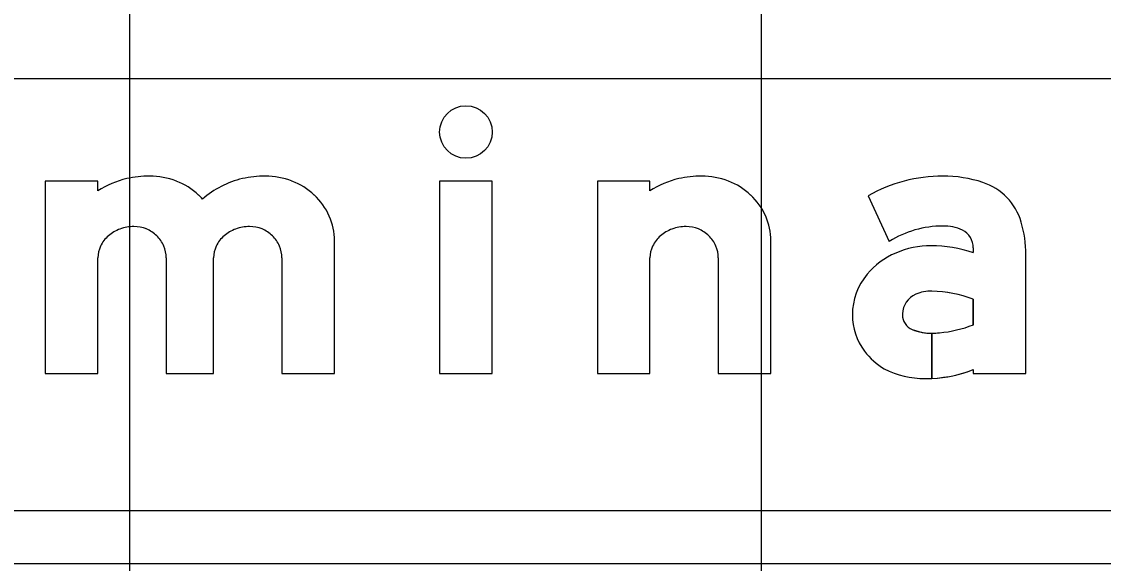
# Model space of a CAD drawing. Extents: x 1797809 to 2198143, y 249608 to 1237864.
# Drawn here: x 2196828.364 to 2196831.789, y 1237304.572 to 1237306.287 of the extents above; entities that cross this region are included whole.
import ezdxf

# ---------------------------------------------------------------- set-up
doc = ezdxf.new("R2010")
doc.units = 0
for name, color, linetype in [('GSBWFILL', 7, 'Continuous'), ('GSCOLORFILL', 7, 'Continuous'), ('GSOUTLINE', 7, 'Continuous'), ('GSSHT', 7, 'Continuous')]:
    doc.layers.add(name, color=color, linetype=linetype)

msp = doc.modelspace()

# ---------------------------------------------------------------- linework, layer by layer
at = {"layer": 'GSBWFILL'}
msp.add_line((2196830.5699, 1237305.539), (2196830.5699, 1237305.1738), dxfattribs=at)
for points in [[(2196828.6052, 1237305.7515), (2196828.6052, 1237305.7816), (2196828.4387, 1237305.7816), (2196828.4387, 1237305.1738), (2196828.6052, 1237305.1738), (2196828.6052, 1237305.539)], [(2196830.3534, 1237305.7515), (2196830.3534, 1237305.7816), (2196830.1869, 1237305.7816), (2196830.1869, 1237305.1738), (2196830.3534, 1237305.1738), (2196830.3534, 1237305.539)], [(2196831.0445, 1237305.7357), (2196831.1114, 1237305.5914)], [(2196829.1879, 1237305.539), (2196829.1879, 1237305.1738), (2196829.3544, 1237305.1738), (2196829.3544, 1237305.5938)], [(2196830.5699, 1237305.1738), (2196830.7364, 1237305.1738), (2196830.7364, 1237305.5938)], [(2196828.8216, 1237305.539), (2196828.8216, 1237305.1738), (2196828.9715, 1237305.1738), (2196828.9715, 1237305.539)], [(2196831.3774, 1237305.5711), (2196831.3774, 1237305.5558)], [(2196831.3774, 1237305.1855), (2196831.3774, 1237305.1738), (2196831.5439, 1237305.1738), (2196831.5439, 1237305.5495)], [(2196831.3774, 1237305.4084), (2196831.3774, 1237305.3275)], [(2196831.2463, 1237305.1577), (2196831.2463, 1237305.3006)], [(2196831.2463, 1237305.3006), (2196831.2463, 1237305.1577)]]:
    msp.add_lwpolyline(points, dxfattribs=at)
msp.add_lwpolyline([(2196829.6874, 1237305.1738), (2196829.8539, 1237305.1738), (2196829.8539, 1237305.7816), (2196829.6874, 1237305.7816)], close=True, dxfattribs=at)
msp.add_circle((2196829.7707, 1237305.9377), 0.0833, dxfattribs=at)
for centre, radius, start, end in [((2196828.7662, 1237305.4986), 0.2998, 103.4695, 122.4943), ((2196828.7691, 1237305.4652), 0.333, 90, 102.6043), ((2196828.7691, 1237305.5638), 0.2344, 68.8636, 90), ((2196828.7747, 1237305.5784), 0.2187, 46.975, 68.8636), ((2196829.1325, 1237305.4986), 0.2998, 103.4695, 130.8207), ((2196829.1354, 1237305.4652), 0.333, 90, 102.6043), ((2196829.1354, 1237305.5638), 0.2344, 68.8636, 90), ((2196829.141, 1237305.5784), 0.2187, 46.975, 68.8636), ((2196830.5145, 1237305.4986), 0.2998, 103.4695, 122.4943), ((2196830.5173, 1237305.4652), 0.333, 90, 102.6043), ((2196830.5173, 1237305.5638), 0.2344, 68.8636, 90), ((2196830.523, 1237305.5784), 0.2187, 46.975, 68.8636), ((2196831.2807, 1237305.321), 0.4772, 90, 119.6631), ((2196831.2807, 1237305.3907), 0.4075, 71.834, 90), ((2196831.3493, 1237305.5999), 0.1873, 16.3165, 71.834), ((2196828.7834, 1237305.5878), 0.206, 41.9749, 46.975), ((2196829.1497, 1237305.5878), 0.206, 23.9317, 46.975), ((2196830.5317, 1237305.5878), 0.206, 23.9317, 46.975), ((2196829.1633, 1237305.5938), 0.1912, 0, 23.9317), ((2196830.5452, 1237305.5938), 0.1912, 0, 23.9317), ((2196831.177, 1237305.5495), 0.3669, 0, 16.3165), ((2196828.7052, 1237305.5326), 0.1015, 131.0076, 154.5283), ((2196828.7138, 1237305.5227), 0.1146, 109.8074, 131.0076), ((2196828.7194, 1237305.5072), 0.1311, 90, 109.8074), ((2196828.7194, 1237305.5331), 0.1052, 68.0808, 90), ((2196828.7205, 1237305.536), 0.1021, 45.8298, 68.0808), ((2196828.7223, 1237305.5378), 0.0995, 23.0928, 45.8298), ((2196829.0715, 1237305.5326), 0.1015, 131.0076, 154.5283), ((2196829.0801, 1237305.5227), 0.1146, 109.8074, 131.0076), ((2196829.0857, 1237305.5072), 0.1311, 90, 109.8074), ((2196829.0857, 1237305.5331), 0.1052, 68.0808, 90), ((2196829.0868, 1237305.536), 0.1021, 45.8298, 68.0808), ((2196829.0886, 1237305.5378), 0.0995, 23.0928, 45.8298), ((2196830.4534, 1237305.5326), 0.1015, 131.0076, 154.5283), ((2196830.462, 1237305.5227), 0.1146, 109.8074, 131.0076), ((2196830.4676, 1237305.5072), 0.1311, 90, 109.8074), ((2196830.4676, 1237305.5331), 0.1052, 68.0808, 90), ((2196830.4688, 1237305.536), 0.1021, 45.8298, 68.0808), ((2196830.4706, 1237305.5378), 0.0995, 23.0928, 45.8298), ((2196831.2807, 1237305.321), 0.319, 90, 122.0567), ((2196831.2867, 1237305.5141), 0.1261, 63.6188, 92.7072), ((2196831.315, 1237305.5711), 0.0624, 360, 63.6188), ((2196828.6919, 1237305.539), 0.0867, 154.5283, 180), ((2196828.7251, 1237305.539), 0.0965, 0, 23.0928), ((2196829.0582, 1237305.539), 0.0867, 154.5283, 180), ((2196829.0914, 1237305.539), 0.0965, 0, 23.0928), ((2196830.4401, 1237305.539), 0.0867, 154.5283, 180), ((2196830.4733, 1237305.539), 0.0965, 0, 23.0928), ((2196831.2439, 1237305.2921), 0.2855, 90, 113.1768), ((2196831.2439, 1237305.1572), 0.4203, 71.4755, 90), ((2196831.2243, 1237305.3346), 0.2387, 112.8774, 140.1871), ((2196831.1949, 1237305.359), 0.2005, 140.1871, 180), ((2196831.2234, 1237305.3592), 0.0708, 113.408, 177.7075), ((2196831.2431, 1237305.3137), 0.1204, 88.6403, 113.408), ((2196831.2343, 1237305.0249), 0.4093, 69.5454, 88.375), ((2196831.1861, 1237305.359), 0.1916, 180, 216.8494), ((2196831.228, 1237305.359), 0.0754, 177.7075, 180), ((2196831.2026, 1237305.359), 0.0499, 180, 247.966), ((2196831.2463, 1237305.4671), 0.1665, 247.966, 270), ((2196831.2463, 1237305.4671), 0.1665, 270.0143, 278.1886), ((2196831.2366, 1237305.6856), 0.3848, 274.983, 291.4646), ((2196831.2031, 1237305.3718), 0.2129, 216.8494, 239.6064), ((2196831.2249, 1237305.4437), 0.2865, 243.1197, 270), ((2196831.2249, 1237305.5821), 0.4249, 272.8914, 291.0305), ((2196831.2249, 1237305.5821), 0.4249, 270, 272.8858)]:
    msp.add_arc(centre, radius, start, end, dxfattribs=at)
at = {"layer": 'GSCOLORFILL'}
for p, q in [((2196830.5699, 1237305.539), (2196830.5699, 1237305.1738)), ((2196833.9105, 1237304.7389), (2196819.2519, 1237304.7389)), ((2196819.2519, 1237304.5724), (2196833.9105, 1237304.5724))]:
    msp.add_line(p, q, dxfattribs=at)
for points in [[(2196828.6052, 1237305.7515), (2196828.6052, 1237305.7816), (2196828.4387, 1237305.7816), (2196828.4387, 1237305.1738), (2196828.6052, 1237305.1738), (2196828.6052, 1237305.539)], [(2196830.3534, 1237305.7515), (2196830.3534, 1237305.7816), (2196830.1869, 1237305.7816), (2196830.1869, 1237305.1738), (2196830.3534, 1237305.1738), (2196830.3534, 1237305.539)], [(2196831.0445, 1237305.7357), (2196831.1114, 1237305.5914)], [(2196829.1879, 1237305.539), (2196829.1879, 1237305.1738), (2196829.3544, 1237305.1738), (2196829.3544, 1237305.5938)], [(2196830.5699, 1237305.1738), (2196830.7364, 1237305.1738), (2196830.7364, 1237305.5938)], [(2196828.8216, 1237305.539), (2196828.8216, 1237305.1738), (2196828.9715, 1237305.1738), (2196828.9715, 1237305.539)], [(2196831.3774, 1237305.5711), (2196831.3774, 1237305.5558)], [(2196831.3774, 1237305.1855), (2196831.3774, 1237305.1738), (2196831.5439, 1237305.1738), (2196831.5439, 1237305.5495)], [(2196831.3774, 1237305.4084), (2196831.3774, 1237305.3275)], [(2196831.2463, 1237305.1577), (2196831.2463, 1237305.3006)], [(2196831.2463, 1237305.3006), (2196831.2463, 1237305.1577)]]:
    msp.add_lwpolyline(points, dxfattribs=at)
msp.add_lwpolyline([(2196829.6874, 1237305.1738), (2196829.8539, 1237305.1738), (2196829.8539, 1237305.7816), (2196829.6874, 1237305.7816)], close=True, dxfattribs=at)
msp.add_circle((2196829.7707, 1237305.9377), 0.0833, dxfattribs=at)
for centre, radius, start, end in [((2196828.7662, 1237305.4986), 0.2998, 103.4695, 122.4943), ((2196828.7691, 1237305.4652), 0.333, 90, 102.6043), ((2196828.7691, 1237305.5638), 0.2344, 68.8636, 90), ((2196828.7747, 1237305.5784), 0.2187, 46.975, 68.8636), ((2196829.1325, 1237305.4986), 0.2998, 103.4695, 130.8207), ((2196829.1354, 1237305.4652), 0.333, 90, 102.6043), ((2196829.1354, 1237305.5638), 0.2344, 68.8636, 90), ((2196829.141, 1237305.5784), 0.2187, 46.975, 68.8636), ((2196830.5145, 1237305.4986), 0.2998, 103.4695, 122.4943), ((2196830.5173, 1237305.4652), 0.333, 90, 102.6043), ((2196830.5173, 1237305.5638), 0.2344, 68.8636, 90), ((2196830.523, 1237305.5784), 0.2187, 46.975, 68.8636), ((2196831.2807, 1237305.321), 0.4772, 90, 119.6631), ((2196831.2807, 1237305.3907), 0.4075, 71.834, 90), ((2196831.3493, 1237305.5999), 0.1873, 16.3165, 71.834), ((2196828.7834, 1237305.5878), 0.206, 41.9749, 46.975), ((2196829.1497, 1237305.5878), 0.206, 23.9317, 46.975), ((2196830.5317, 1237305.5878), 0.206, 23.9317, 46.975), ((2196829.1633, 1237305.5938), 0.1912, 0, 23.9317), ((2196830.5452, 1237305.5938), 0.1912, 0, 23.9317), ((2196831.177, 1237305.5495), 0.3669, 0, 16.3165), ((2196828.7052, 1237305.5326), 0.1015, 131.0076, 154.5283), ((2196828.7138, 1237305.5227), 0.1146, 109.8074, 131.0076), ((2196828.7194, 1237305.5072), 0.1311, 90, 109.8074), ((2196828.7194, 1237305.5331), 0.1052, 68.0808, 90), ((2196828.7205, 1237305.536), 0.1021, 45.8298, 68.0808), ((2196828.7223, 1237305.5378), 0.0995, 23.0928, 45.8298), ((2196829.0715, 1237305.5326), 0.1015, 131.0076, 154.5283), ((2196829.0801, 1237305.5227), 0.1146, 109.8074, 131.0076), ((2196829.0857, 1237305.5072), 0.1311, 90, 109.8074), ((2196829.0857, 1237305.5331), 0.1052, 68.0808, 90), ((2196829.0868, 1237305.536), 0.1021, 45.8298, 68.0808), ((2196829.0886, 1237305.5378), 0.0995, 23.0928, 45.8298), ((2196830.4534, 1237305.5326), 0.1015, 131.0076, 154.5283), ((2196830.462, 1237305.5227), 0.1146, 109.8074, 131.0076), ((2196830.4676, 1237305.5072), 0.1311, 90, 109.8074), ((2196830.4676, 1237305.5331), 0.1052, 68.0808, 90), ((2196830.4688, 1237305.536), 0.1021, 45.8298, 68.0808), ((2196830.4706, 1237305.5378), 0.0995, 23.0928, 45.8298), ((2196831.2807, 1237305.321), 0.319, 90, 122.0567), ((2196831.2867, 1237305.5141), 0.1261, 63.6188, 92.7072), ((2196831.315, 1237305.5711), 0.0624, 360, 63.6188), ((2196828.6919, 1237305.539), 0.0867, 154.5283, 180), ((2196828.7251, 1237305.539), 0.0965, 0, 23.0928), ((2196829.0582, 1237305.539), 0.0867, 154.5283, 180), ((2196829.0914, 1237305.539), 0.0965, 0, 23.0928), ((2196830.4401, 1237305.539), 0.0867, 154.5283, 180), ((2196830.4733, 1237305.539), 0.0965, 0, 23.0928), ((2196831.2439, 1237305.2921), 0.2855, 90, 113.1768), ((2196831.2439, 1237305.1572), 0.4203, 71.4755, 90), ((2196831.2243, 1237305.3346), 0.2387, 112.8774, 140.1871), ((2196831.1949, 1237305.359), 0.2005, 140.1871, 180), ((2196831.2234, 1237305.3592), 0.0708, 113.408, 177.7075), ((2196831.2431, 1237305.3137), 0.1204, 88.6403, 113.408), ((2196831.2343, 1237305.0249), 0.4093, 69.5454, 88.375), ((2196831.1861, 1237305.359), 0.1916, 180, 216.8494), ((2196831.228, 1237305.359), 0.0754, 177.7075, 180), ((2196831.2026, 1237305.359), 0.0499, 180, 247.966), ((2196831.2463, 1237305.4671), 0.1665, 247.966, 270), ((2196831.2463, 1237305.4671), 0.1665, 270.0143, 278.1886), ((2196831.2366, 1237305.6856), 0.3848, 274.983, 291.4646), ((2196831.2031, 1237305.3718), 0.2129, 216.8494, 239.6064), ((2196831.2249, 1237305.4437), 0.2865, 243.1197, 270), ((2196831.2249, 1237305.5821), 0.4249, 272.8914, 291.0305), ((2196831.2249, 1237305.5821), 0.4249, 270, 272.8858)]:
    msp.add_arc(centre, radius, start, end, dxfattribs=at)
at = {"layer": 'GSOUTLINE'}
msp.add_line((2196830.5699, 1237305.539), (2196830.5699, 1237305.1738), dxfattribs=at)
for points in [[(2196828.6052, 1237305.7515), (2196828.6052, 1237305.7816), (2196828.4387, 1237305.7816), (2196828.4387, 1237305.1738), (2196828.6052, 1237305.1738), (2196828.6052, 1237305.539)], [(2196830.3534, 1237305.7515), (2196830.3534, 1237305.7816), (2196830.1869, 1237305.7816), (2196830.1869, 1237305.1738), (2196830.3534, 1237305.1738), (2196830.3534, 1237305.539)], [(2196831.0445, 1237305.7357), (2196831.1114, 1237305.5914)], [(2196829.1879, 1237305.539), (2196829.1879, 1237305.1738), (2196829.3544, 1237305.1738), (2196829.3544, 1237305.5938)], [(2196830.5699, 1237305.1738), (2196830.7364, 1237305.1738), (2196830.7364, 1237305.5938)], [(2196828.8216, 1237305.539), (2196828.8216, 1237305.1738), (2196828.9715, 1237305.1738), (2196828.9715, 1237305.539)], [(2196831.3774, 1237305.5711), (2196831.3774, 1237305.5558)], [(2196831.3774, 1237305.1855), (2196831.3774, 1237305.1738), (2196831.5439, 1237305.1738), (2196831.5439, 1237305.5495)], [(2196831.3774, 1237305.3275), (2196831.3774, 1237305.4084)]]:
    msp.add_lwpolyline(points, dxfattribs=at)
msp.add_lwpolyline([(2196829.6874, 1237305.1738), (2196829.8539, 1237305.1738), (2196829.8539, 1237305.7816), (2196829.6874, 1237305.7816)], close=True, dxfattribs=at)
msp.add_circle((2196829.7707, 1237305.9377), 0.0833, dxfattribs=at)
for centre, radius, start, end in [((2196828.7662, 1237305.4986), 0.2998, 103.4695, 122.4943), ((2196828.7691, 1237305.4652), 0.333, 90, 102.6043), ((2196828.7691, 1237305.5638), 0.2344, 68.8636, 90), ((2196828.7747, 1237305.5784), 0.2187, 46.975, 68.8636), ((2196829.1325, 1237305.4986), 0.2998, 103.4695, 130.8207), ((2196829.1354, 1237305.4652), 0.333, 90, 102.6043), ((2196829.1354, 1237305.5638), 0.2344, 68.8636, 90), ((2196829.141, 1237305.5784), 0.2187, 46.975, 68.8636), ((2196830.5145, 1237305.4986), 0.2998, 103.4695, 122.4943), ((2196830.5173, 1237305.4652), 0.333, 90, 102.6043), ((2196830.5173, 1237305.5638), 0.2344, 68.8636, 90), ((2196830.523, 1237305.5784), 0.2187, 46.975, 68.8636), ((2196831.2807, 1237305.321), 0.4772, 90, 119.6631), ((2196831.2807, 1237305.3907), 0.4075, 71.834, 90), ((2196831.3493, 1237305.5999), 0.1873, 16.3165, 71.834), ((2196828.7834, 1237305.5878), 0.206, 41.9749, 46.975), ((2196829.1497, 1237305.5878), 0.206, 23.9317, 46.975), ((2196830.5317, 1237305.5878), 0.206, 23.9317, 46.975), ((2196829.1633, 1237305.5938), 0.1912, 0, 23.9317), ((2196830.5452, 1237305.5938), 0.1912, 0, 23.9317), ((2196831.177, 1237305.5495), 0.3669, 0, 16.3165), ((2196828.7052, 1237305.5326), 0.1015, 131.0076, 154.5283), ((2196828.7138, 1237305.5227), 0.1146, 109.8074, 131.0076), ((2196828.7194, 1237305.5072), 0.1311, 90, 109.8074), ((2196828.7194, 1237305.5331), 0.1052, 68.0808, 90), ((2196828.7205, 1237305.536), 0.1021, 45.8298, 68.0808), ((2196828.7223, 1237305.5378), 0.0995, 23.0928, 45.8298), ((2196829.0715, 1237305.5326), 0.1015, 131.0076, 154.5283), ((2196829.0801, 1237305.5227), 0.1146, 109.8074, 131.0076), ((2196829.0857, 1237305.5072), 0.1311, 90, 109.8074), ((2196829.0857, 1237305.5331), 0.1052, 68.0808, 90), ((2196829.0868, 1237305.536), 0.1021, 45.8298, 68.0808), ((2196829.0886, 1237305.5378), 0.0995, 23.0928, 45.8298), ((2196830.4534, 1237305.5326), 0.1015, 131.0076, 154.5283), ((2196830.462, 1237305.5227), 0.1146, 109.8074, 131.0076), ((2196830.4676, 1237305.5072), 0.1311, 90, 109.8074), ((2196830.4676, 1237305.5331), 0.1052, 68.0808, 90), ((2196830.4688, 1237305.536), 0.1021, 45.8298, 68.0808), ((2196830.4706, 1237305.5378), 0.0995, 23.0928, 45.8298), ((2196831.2807, 1237305.321), 0.319, 90, 122.0567), ((2196831.2867, 1237305.5141), 0.1261, 63.6188, 92.7072), ((2196831.315, 1237305.5711), 0.0624, 360, 63.6188), ((2196828.6919, 1237305.539), 0.0867, 154.5283, 180), ((2196828.7251, 1237305.539), 0.0965, 0, 23.0928), ((2196829.0582, 1237305.539), 0.0867, 154.5283, 180), ((2196829.0914, 1237305.539), 0.0965, 0, 23.0928), ((2196830.4401, 1237305.539), 0.0867, 154.5283, 180), ((2196830.4733, 1237305.539), 0.0965, 0, 23.0928), ((2196831.2439, 1237305.2921), 0.2855, 90, 113.1768), ((2196831.2439, 1237305.1572), 0.4203, 71.4755, 90), ((2196831.2243, 1237305.3346), 0.2387, 112.8774, 140.1871), ((2196831.1949, 1237305.359), 0.2005, 140.1871, 180), ((2196831.2234, 1237305.3592), 0.0708, 113.408, 177.7075), ((2196831.2431, 1237305.3137), 0.1204, 88.6475, 113.408), ((2196831.2458, 1237305.4278), 0.00624, 88.3729, 88.6475), ((2196831.2343, 1237305.0249), 0.4093, 69.5454, 88.3729), ((2196831.1861, 1237305.359), 0.1916, 180, 216.8494), ((2196831.228, 1237305.359), 0.0754, 177.7075, 180), ((2196831.2026, 1237305.359), 0.0499, 180, 247.966), ((2196831.2463, 1237305.4671), 0.1665, 247.966, 278.1886), ((2196831.2366, 1237305.6856), 0.3848, 274.983, 291.4646), ((2196831.2031, 1237305.3718), 0.2129, 216.8494, 239.6064), ((2196831.2249, 1237305.4437), 0.2865, 243.1197, 270), ((2196831.2249, 1237305.5821), 0.4249, 270, 291.0305)]:
    msp.add_arc(centre, radius, start, end, dxfattribs=at)
at = {"layer": 'GSSHT'}
for p, q in [((2196828.7065, 1237258.1062), (2196828.7065, 1237318.1062)), ((2196830.7065, 1237258.1062), (2196830.7065, 1237318.1062)), ((2196884.7065, 1237306.1062), (2196754.7065, 1237306.1062))]:
    msp.add_line(p, q, dxfattribs=at)

doc.saveas('drawing.dxf')
